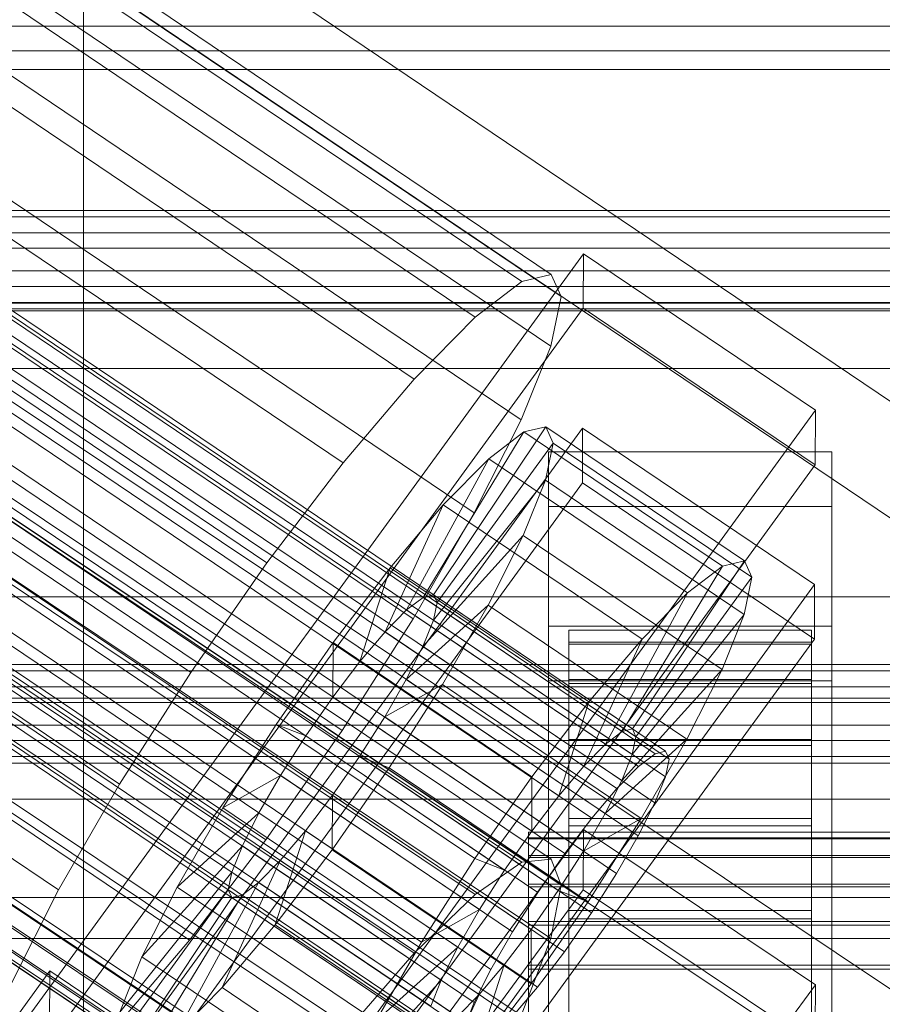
# Model space of a CAD drawing. Header units: millimetres. Extents: x -4738 to 65662, y -68080 to 6847.
# Tile 325 of 656: x -173 to -130, y -33360 to -33311. Entities that reach past the tile are written whole.
import ezdxf

# ---------------------------------------------------------------- set-up
doc = ezdxf.new("R2010")
doc.units = ezdxf.units.MM
for name, color, linetype, lineweight in [('COTAS_O', 1, 'Continuous', 0), ('COTAS_P', 1, 'Continuous', 0), ('frontal_C01', 7, 'Continuous', 0), ('frontal_C02', 7, 'Continuous', 0), ('frontal_C03', 7, 'Continuous', 0), ('frontal_dosificador', 7, 'Continuous', 0), ('frontal_mezcladora', 7, 'Continuous', 0), ('frontal_secador', 7, 'Continuous', 0)]:
    doc.layers.add(name, color=color, linetype=linetype, lineweight=lineweight)
doc.dimstyles.new('R19_100', dxfattribs={"dimtxt": 250, "dimasz": 150, "dimexe": 150, "dimexo": 80, "dimgap": 100, "dimtad": 1, "dimtih": 1, "dimtoh": 1, "dimdsep": 46, "dimcen": 0.09, "dimadec": 0, "dimazin": 0, "dimtfac": 1, "dimtdec": 4, "dimtofl": 0, "dimtmove": 0, "dimatfit": 3, "dimfxl": 1, "dimtolj": 1, "dimtzin": 0, "dimarcsym": 0})

# ---------------------------------------------------------------- blocks, each defined once
blk = doc.blocks.new('DIM_R30_48')
at = {"layer": 'COTAS_O'}
for p, q in [((-1725, -33700), (-1575, -33655)), ((1725, -33700), (1575, -33655)), ((-1725, -34400), (-1725, -33700)), ((-1725, -33700), (1725, -33700)), ((-1725, -33700), (-1575, -33745)), ((1725, -33700), (1575, -33745)), ((1725, -34400), (1725, -33700))]:
    blk.add_line(p, q, dxfattribs=at)
blk.add_text('3450 O', height=250, dxfattribs=at).set_placement((0, -33600))
blk = doc.blocks.new('DIM_R30_49')
at = {"layer": 'COTAS_P'}
for p, q in [((-150, -32300), (550, -32300)), ((550, -32300), (505, -32450)), ((550, -34900), (550, -32300)), ((550, -32300), (595, -32450)), ((550, -34900), (505, -34750)), ((550, -34900), (595, -34750)), ((-150, -34900), (550, -34900))]:
    blk.add_line(p, q, dxfattribs=at)
blk.add_text('2600 P', height=250, rotation=90, dxfattribs=at).set_placement((450, -33600))
blk = doc.blocks.new('DIM_R30_51')
at = {"layer": 'COTAS_O'}
for p, q in [((-650, -33700), (50, -33700)), ((50, -33700), (5, -33850)), ((50, -34900), (50, -33700)), ((50, -33700), (95, -33850)), ((50, -34900), (5, -34750)), ((50, -34900), (95, -34750)), ((-650, -34900), (50, -34900))]:
    blk.add_line(p, q, dxfattribs=at)
blk.add_text('1200 O', height=250, rotation=90, dxfattribs=at).set_placement((-50, -34300))

msp = doc.modelspace()

# ---------------------------------------------------------------- linework, layer by layer
at = {"layer": 'frontal_C01'}
for p, q in [((-332.629, -33200.061), (-148.32, -33324.396)), ((-331.181, -33199.711), (-146.872, -33324.046)), ((-330.692, -33200.801), (-146.383, -33325.136)), ((-334.938, -33201.826), (-150.629, -33326.161)), ((-355.017, -33203.402), (-141.218, -33347.63)), ((-331.197, -33203.256), (-146.887, -33327.591)), ((-355.53, -33203.526), (-141.731, -33347.754)), ((-354.844, -33203.788), (-141.045, -33348.016)), ((-356.348, -33204.151), (-142.549, -33348.38)), ((-355.022, -33204.658), (-141.224, -33348.886)), ((-337.95, -33204.886), (-153.641, -33329.221)), ((-357.415, -33205.236), (-143.617, -33349.464)), ((-355.541, -33205.952), (-141.742, -33350.181)), ((-358.659, -33206.705), (-144.861, -33350.933)), ((-332.659, -33206.909), (-148.35, -33331.244)), ((-356.363, -33207.583), (-142.565, -33351.811)), ((-146.196, -33352.688), (-359.995, -33208.459)), ((-341.461, -33209.033), (-157.152, -33333.368)), ((-357.434, -33209.438), (-143.635, -33353.667)), ((-361.332, -33210.379), (-147.533, -33354.607)), ((-358.68, -33211.393), (-144.881, -33355.621)), ((-334.981, -33211.511), (-150.672, -33335.846)), ((-362.578, -33212.333), (-148.779, -33356.562)), ((-360.017, -33213.312), (-146.218, -33357.541)), ((-363.648, -33214.189), (-149.85, -33358.417)), ((-160.922, -33338.319), (-345.231, -33213.984)), ((-361.352, -33215.067), (-147.554, -33359.295)), ((-364.471, -33215.819), (-150.672, -33360.048)), ((-362.596, -33216.536), (-148.798, -33360.764)), ((-364.989, -33217.114), (-151.191, -33361.342)), ((-338.003, -33216.748), (-153.694, -33341.082)), ((-365.168, -33217.984), (-151.369, -33362.212)), ((-363.664, -33217.621), (-149.865, -33361.849)), ((-364.995, -33218.37), (-151.196, -33362.598)), ((-364.482, -33218.246), (-150.683, -33362.474)), ((-349.002, -33219.402), (-164.693, -33343.737)), ((-341.52, -33222.263), (-157.211, -33346.598)), ((-352.519, -33224.918), (-168.21, -33349.252)), ((-345.291, -33227.681), (-160.982, -33352.016)), ((-355.541, -33230.154), (-171.232, -33354.489)), ((-349.061, -33232.632), (-164.752, -33356.967)), ((-352.572, -33236.779), (-168.263, -33361.114)), ((-130, -33330.393), (-228.298, -33264.081)), ((-228.298, -33269.862), (-130, -33336.174)), ((425, -33311.776), (-425, -33311.776)), ((425, -33313.916), (-425, -33313.916)), ((-172.809, -33360.879), (-145.277, -33323.025)), ((-145.289, -33325.721), (-145.277, -33323.025)), ((-145.277, -33323.025), (-133.809, -33330.761)), ((-148.32, -33324.396), (-146.872, -33324.046)), ((-146.872, -33324.046), (-146.383, -33325.136)), ((-150.629, -33326.161), (-148.32, -33324.396)), ((-146.383, -33325.136), (-146.887, -33327.591)), ((-425, -33325.472), (425, -33325.472)), ((300, -33325.846), (-300, -33325.846)), ((-145.289, -33325.721), (-172.821, -33363.575)), ((-153.641, -33329.221), (-150.629, -33326.161)), ((-133.821, -33333.457), (-145.289, -33325.721)), ((-146.887, -33327.591), (-148.35, -33331.244)), ((300, -33328.696), (-300, -33328.696)), ((-157.152, -33333.368), (-153.641, -33329.221)), ((-133.809, -33330.761), (-161.341, -33368.615)), ((-133.809, -33330.761), (-133.821, -33333.457)), ((-148.35, -33331.244), (-150.672, -33335.846)), ((-172.847, -33369.507), (-145.315, -33331.652)), ((-153.199, -33340.018), (-148.226, -33331.84)), ((-152.686, -33339.894), (-147.143, -33331.578)), ((-148.226, -33331.84), (-149.953, -33333.16)), ((-147.143, -33331.578), (-148.226, -33331.84)), ((-148.226, -33331.84), (-138.396, -33338.471)), ((-147.143, -33331.578), (-137.313, -33338.21)), ((-146.777, -33332.394), (-147.143, -33331.578)), ((-145.327, -33334.349), (-145.315, -33331.652)), ((-145.315, -33331.652), (-133.847, -33339.389)), ((-152.513, -33340.28), (-146.777, -33332.394)), ((-147.155, -33334.23), (-146.777, -33332.394)), ((-146.777, -33332.394), (-136.948, -33339.025)), ((-147, -33335.519), (-147, -33332.823)), ((-147, -33332.823), (-133, -33332.823)), ((-147, -33379.046), (-147, -33332.823)), ((-133, -33332.823), (-133, -33335.519)), ((-133, -33332.823), (-133, -33379.046)), ((-161.353, -33371.312), (-133.821, -33333.457)), ((-160.922, -33338.319), (-157.152, -33333.368)), ((-154.017, -33340.643), (-149.953, -33333.16)), ((-149.953, -33333.16), (-152.207, -33335.449)), ((-149.953, -33333.16), (-140.123, -33339.791)), ((-145.327, -33334.349), (-172.859, -33372.203)), ((-152.692, -33341.15), (-147.155, -33334.23)), ((-148.249, -33336.963), (-147.155, -33334.23)), ((-147.155, -33334.23), (-137.325, -33340.861)), ((-133.859, -33342.085), (-145.327, -33334.349)), ((-155.085, -33341.727), (-152.207, -33335.449)), ((-152.207, -33335.449), (-154.833, -33338.551)), ((-150.672, -33335.846), (-153.694, -33341.082)), ((-152.207, -33335.449), (-142.377, -33342.081)), ((-133, -33335.519), (-147, -33335.519)), ((-147, -33335.519), (-147, -33381.742)), ((-133, -33381.742), (-133, -33335.519)), ((-153.21, -33342.444), (-148.249, -33336.963)), ((-149.985, -33340.405), (-148.249, -33336.963)), ((-148.249, -33336.963), (-138.419, -33343.594)), ((-164.693, -33343.737), (-160.922, -33338.319)), ((-137.313, -33338.21), (-142.856, -33346.525)), ((-138.396, -33338.471), (-137.313, -33338.21)), ((-137.313, -33338.21), (-136.948, -33339.025)), ((-154.833, -33338.551), (-157.653, -33342.255)), ((-156.329, -33343.197), (-154.833, -33338.551)), ((-154.833, -33338.551), (-145.003, -33345.183)), ((-138.396, -33338.471), (-143.369, -33346.649)), ((-140.123, -33339.791), (-138.396, -33338.471)), ((-136.948, -33339.025), (-142.683, -33346.911)), ((-136.948, -33339.025), (-137.325, -33340.861)), ((-133.847, -33339.389), (-161.379, -33377.243)), ((-140.123, -33339.791), (-144.188, -33347.274)), ((-142.377, -33342.081), (-140.123, -33339.791)), ((-133.847, -33339.389), (-133.859, -33342.085)), ((-154.017, -33340.643), (-153.199, -33340.018)), ((-153.199, -33340.018), (-152.686, -33339.894)), ((-143.369, -33346.649), (-153.199, -33340.018)), ((-152.513, -33340.28), (-152.692, -33341.15)), ((-142.856, -33346.525), (-152.686, -33339.894)), ((-152.686, -33339.894), (-152.513, -33340.28)), ((-142.683, -33346.911), (-152.513, -33340.28)), ((-155.085, -33341.727), (-154.017, -33340.643)), ((-154.033, -33344.075), (-149.985, -33340.405)), ((-144.188, -33347.274), (-154.017, -33340.643)), ((-152.246, -33344.322), (-149.985, -33340.405)), ((-149.985, -33340.405), (-140.156, -33347.036)), ((-153.694, -33341.082), (-157.211, -33346.598)), ((-152.692, -33341.15), (-153.21, -33342.444)), ((-142.862, -33347.781), (-152.692, -33341.15)), ((-137.325, -33340.861), (-142.862, -33347.781)), ((-137.325, -33340.861), (-138.419, -33343.594)), ((-156.329, -33343.197), (-155.085, -33341.727)), ((-145.255, -33348.359), (-155.085, -33341.727)), ((-147, -33344.147), (-147, -33341.451)), ((-147, -33341.451), (-133, -33341.451)), ((-147, -33387.673), (-147, -33341.451)), ((-146, -33351.634), (-146, -33341.634)), ((-146, -33341.634), (-146, -33342.227)), ((-146, -33341.634), (-134, -33341.634)), ((-146, -33342.337), (-146, -33341.634)), ((-134, -33342.227), (-134, -33341.634)), ((-134, -33341.634), (-134, -33351.634)), ((-134, -33341.634), (-134, -33342.337)), ((-133, -33341.451), (-133, -33344.147)), ((-133, -33341.451), (-133, -33387.673)), ((-161.391, -33379.939), (-133.859, -33342.085)), ((-146, -33351.914), (-146, -33342.227)), ((-146, -33342.227), (-146, -33344.073)), ((-146, -33342.227), (-134, -33342.227)), ((-142.377, -33342.081), (-145.255, -33348.359)), ((-145.003, -33345.183), (-142.377, -33342.081)), ((-134, -33344.073), (-134, -33342.227)), ((-134, -33342.227), (-134, -33351.914)), ((-157.653, -33342.255), (-160.474, -33346.308)), ((-157.653, -33342.255), (-157.665, -33344.951)), ((-147.823, -33348.886), (-157.653, -33342.255)), ((-153.21, -33342.444), (-154.033, -33344.075)), ((-143.38, -33349.075), (-153.21, -33342.444)), ((-146, -33351.967), (-146, -33342.337)), ((-146, -33342.337), (-134, -33342.337)), ((-146, -33344.286), (-146, -33342.337)), ((-134, -33342.337), (-134, -33351.967)), ((-134, -33342.337), (-134, -33344.286)), ((-157.665, -33344.951), (-156.329, -33343.197)), ((-146.499, -33349.828), (-156.329, -33343.197)), ((-138.419, -33343.594), (-143.38, -33349.075)), ((-138.419, -33343.594), (-140.156, -33347.036)), ((-168.21, -33349.252), (-164.693, -33343.737)), ((-154.033, -33344.075), (-155.103, -33345.93)), ((-144.203, -33350.706), (-154.033, -33344.075)), ((-133, -33344.147), (-147, -33344.147)), ((-147, -33344.147), (-147, -33390.369)), ((-146, -33352.789), (-146, -33344.073)), ((-146, -33344.073), (-146, -33347.049)), ((-146, -33344.073), (-134, -33344.073)), ((-134, -33347.049), (-134, -33344.073)), ((-134, -33344.073), (-134, -33352.789)), ((-133, -33390.369), (-133, -33344.147)), ((-155.103, -33345.93), (-152.246, -33344.322)), ((-154.877, -33348.448), (-152.246, -33344.322)), ((-152.246, -33344.322), (-142.416, -33350.953)), ((-146, -33352.89), (-146, -33344.286)), ((-146, -33344.286), (-134, -33344.286)), ((-146, -33347.349), (-146, -33344.286)), ((-134, -33344.286), (-134, -33352.89)), ((-134, -33344.286), (-134, -33347.349)), ((-159.001, -33346.871), (-157.665, -33344.951)), ((-157.665, -33344.951), (-147.835, -33351.582)), ((-147.823, -33348.886), (-145.003, -33345.183)), ((-145.003, -33345.183), (-146.499, -33349.828)), ((-155.103, -33345.93), (-156.35, -33347.885)), ((-145.274, -33352.562), (-155.103, -33345.93)), ((-160.474, -33346.308), (-163.105, -33350.433)), ((-157.211, -33346.598), (-160.982, -33352.016)), ((-159.001, -33346.871), (-160.474, -33346.308)), ((-160.474, -33346.308), (-150.644, -33352.939)), ((-142.856, -33346.525), (-143.369, -33346.649)), ((-142.683, -33346.911), (-142.856, -33346.525)), ((-160.247, -33348.825), (-159.001, -33346.871)), ((-149.171, -33353.502), (-159.001, -33346.871)), ((-146, -33354.198), (-146, -33347.049)), ((-146, -33347.049), (-146, -33350.95)), ((-146, -33347.049), (-134, -33347.049)), ((-140.156, -33347.036), (-144.203, -33350.706)), ((-143.369, -33346.649), (-144.188, -33347.274)), ((-142.862, -33347.781), (-142.683, -33346.911)), ((-140.156, -33347.036), (-142.416, -33350.953)), ((-134, -33350.95), (-134, -33347.049)), ((-134, -33347.049), (-134, -33354.198)), ((-146, -33354.341), (-146, -33347.349)), ((-146, -33347.349), (-134, -33347.349)), ((-146, -33351.318), (-146, -33347.349)), ((-144.188, -33347.274), (-145.255, -33348.359)), ((-134, -33347.349), (-134, -33354.341)), ((-134, -33347.349), (-134, -33351.318)), ((-156.35, -33347.885), (-157.686, -33349.804)), ((-156.35, -33347.885), (-154.877, -33348.448)), ((-146.52, -33354.516), (-156.35, -33347.885)), ((-143.38, -33349.075), (-142.862, -33347.781)), ((-142.549, -33348.38), (-141.731, -33347.754)), ((-141.731, -33347.754), (-141.218, -33347.63)), ((-141.045, -33348.016), (-141.224, -33348.886)), ((-141.218, -33347.63), (-141.045, -33348.016)), ((-157.698, -33352.5), (-154.877, -33348.448)), ((-154.877, -33348.448), (-145.047, -33355.079)), ((-145.255, -33348.359), (-146.499, -33349.828)), ((-143.617, -33349.464), (-142.549, -33348.38)), ((-160.247, -33348.825), (-163.105, -33350.433)), ((-161.318, -33350.681), (-160.247, -33348.825)), ((-150.417, -33355.456), (-160.247, -33348.825)), ((-150.644, -33352.939), (-147.823, -33348.886)), ((-147.835, -33351.582), (-147.823, -33348.886)), ((-141.224, -33348.886), (-141.742, -33350.181)), ((-171.232, -33354.489), (-168.21, -33349.252)), ((-144.861, -33350.933), (-143.617, -33349.464)), ((-144.203, -33350.706), (-143.38, -33349.075)), ((-157.686, -33349.804), (-159.022, -33351.559)), ((-157.686, -33349.804), (-157.698, -33352.5)), ((-147.856, -33356.436), (-157.686, -33349.804)), ((-146.499, -33349.828), (-147.835, -33351.582)), ((-163.105, -33350.433), (-165.365, -33354.351)), ((-163.105, -33350.433), (-153.275, -33357.065)), ((-141.742, -33350.181), (-142.565, -33351.811)), ((-161.318, -33350.681), (-165.365, -33354.351)), ((-162.14, -33352.311), (-161.318, -33350.681)), ((-151.488, -33357.312), (-161.318, -33350.681)), ((-146.196, -33352.688), (-144.861, -33350.933)), ((-146, -33356.046), (-146, -33350.95)), ((-146, -33350.95), (-146, -33355.511)), ((-146, -33350.95), (-134, -33350.95)), ((-145.274, -33352.562), (-144.203, -33350.706)), ((-142.416, -33350.953), (-145.274, -33352.562)), ((-142.416, -33350.953), (-145.047, -33355.079)), ((-134, -33355.511), (-134, -33350.95)), ((-134, -33350.95), (-134, -33356.046)), ((-146, -33356.221), (-146, -33351.318)), ((-146, -33351.318), (-134, -33351.318)), ((-146, -33355.921), (-146, -33351.318)), ((-134, -33351.318), (-134, -33356.221)), ((-134, -33351.318), (-134, -33355.921)), ((-159.022, -33351.559), (-160.518, -33356.204)), ((-159.022, -33351.559), (-160.266, -33353.028)), ((-149.192, -33358.19), (-159.022, -33351.559)), ((-147.835, -33351.582), (-149.171, -33353.502)), ((-148, -33351.967), (-148, -33351.634)), ((-148, -33351.634), (-148, -33351.914)), ((-148, -33351.634), (148, -33351.634)), ((-148, -33351.914), (-148, -33352.789)), ((-148, -33351.914), (148, -33351.914)), ((-148, -33352.89), (-148, -33351.967)), ((-148, -33351.967), (148, -33351.967)), ((-146, -33351.914), (-146, -33351.634)), ((-134, -33351.634), (-146, -33351.634)), ((-146, -33351.634), (-146, -33351.967)), ((-146, -33352.789), (-146, -33351.914)), ((-134, -33351.914), (-146, -33351.914)), ((-134, -33351.967), (-146, -33351.967)), ((-146, -33351.967), (-146, -33352.89)), ((-142.565, -33351.811), (-143.635, -33353.667)), ((-134, -33351.634), (-134, -33351.914)), ((-134, -33351.967), (-134, -33351.634)), ((-134, -33351.914), (-134, -33352.789)), ((-134, -33352.89), (-134, -33351.967)), ((-162.14, -33352.311), (-167.102, -33357.793)), ((-160.982, -33352.016), (-164.752, -33356.967)), ((-162.659, -33353.606), (-162.14, -33352.311)), ((-152.311, -33358.942), (-162.14, -33352.311)), ((-160.518, -33356.204), (-157.698, -33352.5)), ((-157.698, -33352.5), (-147.868, -33359.132)), ((-153.275, -33357.065), (-150.644, -33352.939)), ((-150.644, -33352.939), (-149.171, -33353.502)), ((-148, -33352.789), (-148, -33354.198)), ((-148, -33352.789), (148, -33352.789)), ((-148, -33354.341), (-148, -33352.89)), ((-148, -33352.89), (148, -33352.89)), ((-147.533, -33354.607), (-146.196, -33352.688)), ((-146.52, -33354.516), (-145.274, -33352.562)), ((-146, -33354.198), (-146, -33352.789)), ((-134, -33352.789), (-146, -33352.789)), ((-134, -33352.89), (-146, -33352.89)), ((-146, -33352.89), (-146, -33354.341)), ((-134, -33352.789), (-134, -33354.198)), ((-134, -33354.341), (-134, -33352.89)), ((-160.266, -33353.028), (-163.144, -33359.306)), ((-160.266, -33353.028), (-161.333, -33354.112)), ((-150.436, -33359.659), (-160.266, -33353.028)), ((-162.659, -33353.606), (-168.196, -33360.525)), ((-162.837, -33354.475), (-162.659, -33353.606)), ((-152.829, -33360.237), (-162.659, -33353.606)), ((-149.171, -33353.502), (-150.417, -33355.456)), ((-143.635, -33353.667), (-144.881, -33355.621)), ((-165.365, -33354.351), (-167.102, -33357.793)), ((-161.333, -33354.112), (-165.397, -33361.595)), ((-165.365, -33354.351), (-155.535, -33360.982)), ((-161.333, -33354.112), (-162.151, -33354.738)), ((-151.503, -33360.744), (-161.333, -33354.112)), ((-148, -33354.198), (-148, -33356.046)), ((-148, -33354.198), (148, -33354.198)), ((-148, -33356.221), (-148, -33354.341)), ((-148, -33354.341), (148, -33354.341)), ((-146, -33356.046), (-146, -33354.198)), ((-134, -33354.198), (-146, -33354.198)), ((-134, -33354.341), (-146, -33354.341)), ((-146, -33354.341), (-146, -33356.221)), ((-134, -33354.198), (-134, -33356.046)), ((-134, -33356.221), (-134, -33354.341)), ((300, -33354.867), (-300, -33354.867)), ((-173.554, -33359.091), (-171.232, -33354.489)), ((-162.837, -33354.475), (-168.573, -33362.362)), ((-162.664, -33354.862), (-168.208, -33363.177)), ((-162.151, -33354.738), (-167.125, -33362.916)), ((-162.664, -33354.862), (-162.837, -33354.475)), ((-153.008, -33361.107), (-162.837, -33354.475)), ((-162.151, -33354.738), (-162.664, -33354.862)), ((-152.835, -33361.493), (-162.664, -33354.862)), ((-152.321, -33361.369), (-162.151, -33354.738)), ((-148.779, -33356.562), (-147.533, -33354.607)), ((-147.856, -33356.436), (-146.52, -33354.516)), ((-145.047, -33355.079), (-146.52, -33354.516)), ((-145.047, -33355.079), (-147.868, -33359.132)), ((-153.275, -33357.065), (-150.417, -33355.456)), ((-150.417, -33355.456), (-151.488, -33357.312)), ((-144.881, -33355.621), (-146.218, -33357.541)), ((-146, -33355.511), (-146, -33358.207)), ((-134, -33355.511), (-146, -33355.511)), ((-146, -33355.511), (-146, -33360.421)), ((-134, -33358.207), (-134, -33355.511)), ((-134, -33360.421), (-134, -33355.511)), ((-163.144, -33359.306), (-160.518, -33356.204)), ((-160.518, -33356.204), (-150.688, -33362.835)), ((-148, -33356.046), (-148, -33358.207)), ((-148, -33356.046), (148, -33356.046)), ((-148, -33358.401), (-148, -33356.221)), ((-148, -33356.221), (148, -33356.221)), ((-146, -33358.401), (-146, -33355.921)), ((-146, -33355.921), (-134, -33355.921)), ((-146, -33360.846), (-146, -33355.921)), ((-146, -33358.207), (-146, -33356.046)), ((-134, -33356.046), (-146, -33356.046)), ((-134, -33356.221), (-146, -33356.221)), ((-146, -33356.221), (-146, -33358.401)), ((-134, -33355.921), (-134, -33358.401)), ((-134, -33355.921), (-134, -33360.846)), ((-134, -33356.046), (-134, -33358.207)), ((-134, -33358.401), (-134, -33356.221)), ((-149.85, -33358.417), (-148.779, -33356.562)), ((-149.192, -33358.19), (-147.856, -33356.436)), ((-147.868, -33359.132), (-147.856, -33356.436)), ((300, -33356.882), (-300, -33356.882)), ((-164.752, -33356.967), (-168.263, -33361.114)), ((-155.535, -33360.982), (-153.275, -33357.065)), ((-155.535, -33360.982), (-151.488, -33357.312)), ((-151.488, -33357.312), (-152.311, -33358.942)), ((-167.102, -33357.793), (-168.196, -33360.525)), ((-167.102, -33357.793), (-157.272, -33364.424)), ((-146.218, -33357.541), (-147.554, -33359.295)), ((-150.688, -33362.835), (-149.192, -33358.19)), ((-150.436, -33359.659), (-149.192, -33358.19)), ((-148, -33358.207), (-148, -33360.533)), ((148, -33358.207), (-148, -33358.207)), ((-146, -33358.207), (-134, -33358.207)), ((-146, -33360.533), (-146, -33358.207)), ((-134, -33358.207), (-134, -33360.533)), ((-177.394, -33366.379), (-171.658, -33358.493)), ((-171.715, -33371.435), (-171.658, -33358.493)), ((-171.658, -33358.493), (-160.19, -33366.229)), ((-150.672, -33360.048), (-149.85, -33358.417)), ((-148, -33360.734), (-148, -33358.401)), ((-148, -33358.401), (148, -33358.401)), ((-134, -33358.401), (-146, -33358.401)), ((-146, -33358.401), (-146, -33360.734)), ((-134, -33360.734), (-134, -33358.401)), ((-157.272, -33364.424), (-152.311, -33358.942)), ((-152.311, -33358.942), (-152.829, -33360.237)), ((-147.868, -33359.132), (-150.688, -33362.835)), ((-165.397, -33361.595), (-163.144, -33359.306)), ((-163.144, -33359.306), (-153.314, -33365.937)), ((-153.314, -33365.937), (-150.436, -33359.659)), ((-151.503, -33360.744), (-150.436, -33359.659)), ((-147.554, -33359.295), (-148.798, -33360.764)), ((-151.191, -33361.342), (-150.672, -33360.048))]:
    msp.add_line(p, q, dxfattribs=at)
at = {"layer": 'frontal_C02'}
for p, q in [((-331.181, -33229.706), (-146.872, -33352.961)), ((-332.629, -33229.864), (-148.32, -33353.118)), ((-330.692, -33230.989), (-146.383, -33354.244)), ((-334.938, -33231.451), (-150.629, -33354.706)), ((-355.53, -33233.55), (-141.731, -33376.525)), ((-355.017, -33233.494), (-141.218, -33376.47)), ((-331.197, -33233.625), (-146.887, -33356.88)), ((-356.348, -33234.113), (-142.549, -33377.088)), ((-354.844, -33233.949), (-141.045, -33376.924)), ((-337.95, -33234.361), (-153.641, -33357.615)), ((-355.022, -33234.883), (-141.224, -33377.858)), ((-357.415, -33235.143), (-143.617, -33378.119)), ((-355.541, -33236.233), (-141.742, -33379.208)), ((-332.659, -33237.434), (-148.35, -33360.689)), ((-341.461, -33238.393), (-157.152, -33361.648)), ((-334.981, -33242.158), (-150.672, -33365.412)), ((-160.922, -33366.529), (-345.231, -33243.274)), ((-338.003, -33247.473), (-153.694, -33370.728)), ((-130, -33359.453), (-228.298, -33293.718)), ((-228.298, -33299.448), (-130, -33365.184)), ((-172.809, -33389.026), (-145.277, -33351.504)), ((-145.289, -33354.485), (-145.277, -33351.504)), ((-145.277, -33351.504), (-133.809, -33359.173)), ((-150.629, -33354.706), (-148.32, -33353.118)), ((-148.32, -33353.118), (-146.872, -33352.961)), ((-146.872, -33352.961), (-146.383, -33354.244)), ((-146.383, -33354.244), (-146.887, -33356.88)), ((-145.289, -33354.485), (-172.821, -33392.007)), ((-153.641, -33357.615), (-150.629, -33354.706)), ((-133.821, -33362.154), (-145.289, -33354.485)), ((-146.887, -33356.88), (-148.35, -33360.689)), ((-157.152, -33361.648), (-153.641, -33357.615)), ((-133.809, -33359.173), (-161.341, -33396.696)), ((-133.809, -33359.173), (-133.821, -33362.154))]:
    msp.add_line(p, q, dxfattribs=at)
at = {"layer": 'frontal_C03'}
for p, q in [((1250, -33320.881), (-1250, -33320.881)), ((1250, -33321.197), (-1250, -33321.197)), ((1250, -33321.991), (-1250, -33321.991)), ((-1250, -33322.756), (1250, -33322.756)), ((1250, -33323.879), (-1250, -33323.879)), ((1250, -33324.643), (-1250, -33324.643)), ((1250, -33325.437), (-1250, -33325.437)), ((1250, -33325.753), (-1250, -33325.753)), ((1250, -33343.339), (-1250, -33343.339)), ((1250, -33343.655), (-1250, -33343.655)), ((1250, -33344.449), (-1250, -33344.449)), ((-1250, -33345.213), (1250, -33345.213)), ((1250, -33346.336), (-1250, -33346.336)), ((1250, -33347.1), (-1250, -33347.1)), ((1250, -33347.894), (-1250, -33347.894)), ((1250, -33348.211), (-1250, -33348.211))]:
    msp.add_line(p, q, dxfattribs=at)
at = {"layer": 'frontal_dosificador'}
msp.add_line((-170, -33900), (-170, -32340), dxfattribs=at)
at = {"layer": 'frontal_mezcladora'}
msp.add_line((-980, -33340), (-80, -33340), dxfattribs=at)
at = {"layer": 'frontal_secador'}
for p, q in [((1250, -33313), (-1250, -33313)), ((-1250, -33345), (1250, -33345)), ((-1250, -33350), (1250, -33350))]:
    msp.add_line(p, q, dxfattribs=at)

# ---------------------------------------------------------------- dimensions: what is measured, and where the dimension line sits
at = {"layer": 'COTAS_O'}
for p1, p2, distance, picture, middle in [((-650, -34900), (-650, -33700), -700, 'DIM_R30_51', (50, -34300)), ((-1725, -34400), (1725, -34400), 700, 'DIM_R30_48', (0, -33700))]:
    dim = msp.add_aligned_dim(p1=p1, p2=p2, distance=distance, text='<> O', dimstyle='R19_100', dxfattribs=at)
    dim.commit()
    dim.dimension.update_dxf_attribs({"geometry": picture, "text_midpoint": middle})
at = {"layer": 'COTAS_P'}
dim = msp.add_aligned_dim(p1=(-150, -34900), p2=(-150, -32300), distance=-700, text='<> P', dimstyle='R19_100', dxfattribs=at)
dim.commit()
dim.dimension.update_dxf_attribs({"geometry": 'DIM_R30_49', "text_midpoint": (550, -33600)})

doc.saveas('drawing.dxf')
